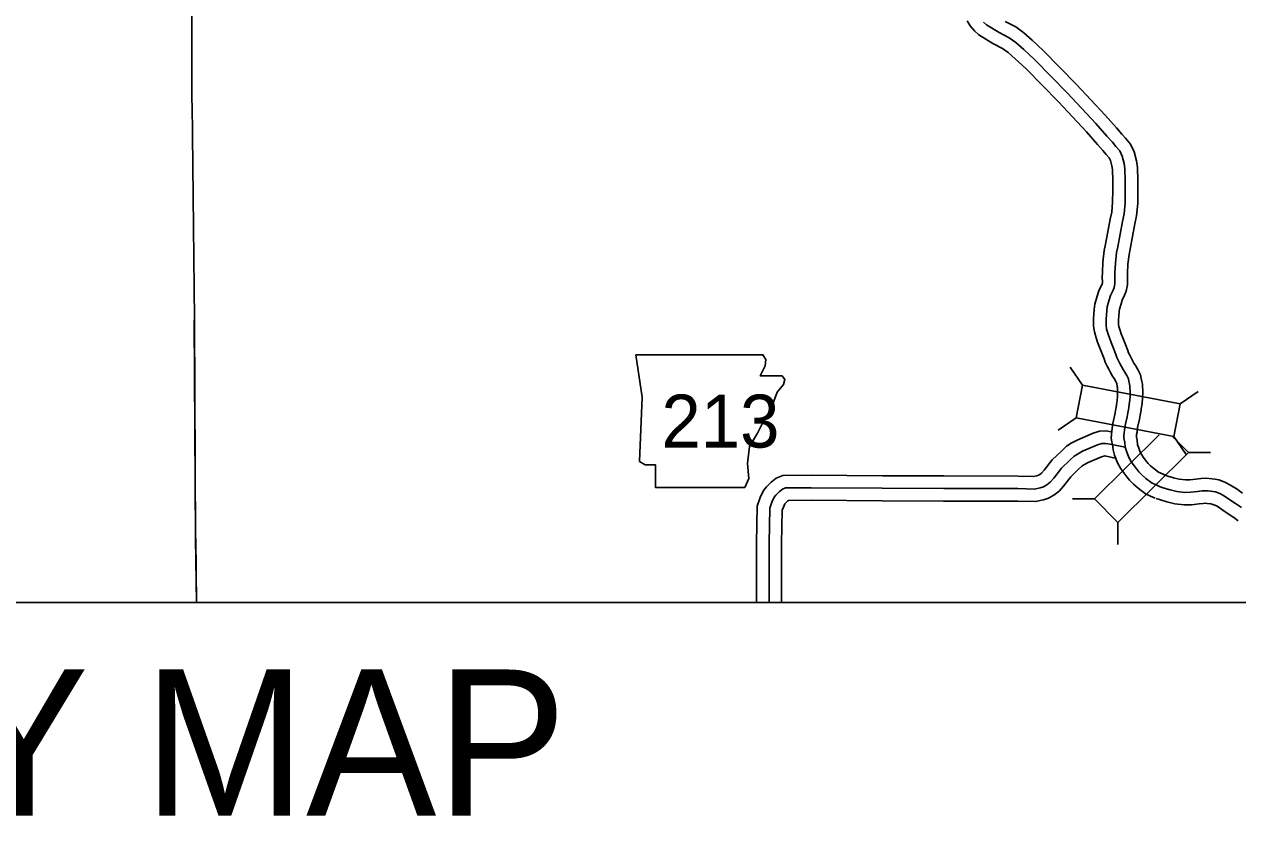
# Model space of a CAD drawing. Extents: x 1373862 to 1376999, y 1168398 to 1170455.
# Drawn here: x 1374264.4 to 1374555, y 1169674.5 to 1169864.5 of the extents above; entities that cross this region are included whole.
import ezdxf

# ---------------------------------------------------------------- set-up
doc = ezdxf.new("R2010")
doc.units = 0
for name, color, linetype in [('Level 10', 7, 'Continuous'), ('Level 2', 7, 'Continuous'), ('Level 20', 7, 'Continuous'), ('Level 21', 7, 'Continuous'), ('Level 59', 7, 'Continuous'), ('R_Draft', 7, 'Continuous')]:
    doc.layers.add(name, color=color, linetype=linetype)

msp = doc.modelspace()

# ---------------------------------------------------------------- linework, layer by layer
at = {"layer": 'Level 10'}
for points in [[(1374490.16, 1169865.29), (1374490.89, 1169864.08), (1374491.95, 1169862.88), (1374492.99, 1169861.91), (1374496.36, 1169859.84), (1374498.68, 1169858.67), (1374500, 1169857.71), (1374501.71, 1169856.21), (1374504.22, 1169853.88), (1374512.06, 1169845.85), (1374518.8, 1169838.68), (1374521.42, 1169835.69), (1374522.69, 1169834.25), (1374523.5, 1169833.29), (1374524.18, 1169832.48), (1374524.51, 1169831.8), (1374524.85, 1169830.52), (1374524.99, 1169829.64), (1374525.05, 1169827.04), (1374525.03, 1169824.71), (1374525.02, 1169821.82), (1374524.82, 1169819.49), (1374524.45, 1169817.82), (1374523.34, 1169811.77), (1374523.02, 1169810.3), (1374522.69, 1169807.48), (1374522.56, 1169805.01), (1374522.54, 1169803.97), (1374522.56, 1169802.6), (1374522.49, 1169802.26), (1374522.37, 1169801.97), (1374521.74, 1169800.6), (1374521.32, 1169799.34), (1374520.75, 1169797.4), (1374520.61, 1169796.16), (1374520.55, 1169795.08), (1374520.45, 1169793.88), (1374520.47, 1169792.18), (1374520.65, 1169790.79), (1374521.1, 1169789.34), (1374521.41, 1169788.37), (1374521.88, 1169787.11), (1374522.54, 1169785.58), (1374522.99, 1169784.34), (1374523.27, 1169783.56), (1374523.72, 1169782.56), (1374524.1, 1169781.84), (1374524.5, 1169781.06), (1374525, 1169780.22), (1374525.38, 1169779.6), (1374525.79, 1169778.92), (1374525.96, 1169778.57), (1374525.99, 1169778.43), (1374526.13, 1169777.69), (1374526.17, 1169777.51), (1374526.22, 1169776.21), (1374526.19, 1169775.3), (1374526.11, 1169774.34), (1374525.97, 1169773.4), (1374525.92, 1169773.16), (1374525.69, 1169771.93), (1374525.54, 1169771.05), (1374525.05, 1169768.84), (1374524.93, 1169767.7), (1374524.8, 1169767.07), (1374524.72, 1169766.19), (1374524.67, 1169765.32), (1374524.81, 1169764.44), (1374524.96, 1169763.8), (1374525.12, 1169762.55), (1374525.49, 1169761.27), (1374526.17, 1169759.41), (1374526.9, 1169758.17), (1374527.46, 1169757.33), (1374528.42, 1169756.06), (1374529.06, 1169755.26), (1374529.99, 1169754.32), (1374531.11, 1169753.39), (1374532.91, 1169752.01), (1374534.1, 1169751.49), (1374535.17, 1169751)], [(1374499.29, 1169865.08), (1374501.82, 1169863.81), (1374503.76, 1169862.4), (1374505.73, 1169860.66), (1374508.41, 1169858.18), (1374516.4, 1169850), (1374523.24, 1169842.71), (1374525.93, 1169839.65), (1374527.25, 1169838.16), (1374528.09, 1169837.15), (1374529.26, 1169835.76), (1374530.15, 1169833.9), (1374530.73, 1169831.76), (1374530.98, 1169830.17), (1374531.05, 1169827.08), (1374531.03, 1169824.68), (1374531.02, 1169821.55), (1374530.76, 1169818.58), (1374530.34, 1169816.64), (1374529.22, 1169810.57), (1374528.94, 1169809.3), (1374528.67, 1169806.98), (1374528.56, 1169804.8), (1374528.54, 1169803.95), (1374528.56, 1169802.08), (1374528.27, 1169800.52), (1374527.87, 1169799.55), (1374527.32, 1169798.38), (1374527.04, 1169797.54), (1374526.65, 1169796.21), (1374526.59, 1169795.68), (1374526.54, 1169794.67), (1374526.45, 1169793.66), (1374526.46, 1169792.6), (1374526.53, 1169792.07), (1374526.82, 1169791.14), (1374527.07, 1169790.35), (1374527.45, 1169789.35), (1374528.11, 1169787.79), (1374528.64, 1169786.37), (1374528.84, 1169785.8), (1374529.11, 1169785.21), (1374529.44, 1169784.59), (1374529.76, 1169783.95), (1374530.13, 1169783.32), (1374530.5, 1169782.72), (1374531.05, 1169781.81), (1374531.68, 1169780.54), (1374531.87, 1169779.61), (1374532.01, 1169778.91), (1374532.15, 1169778.29), (1374532.22, 1169776.23), (1374532.18, 1169774.97), (1374532.08, 1169773.64), (1374531.88, 1169772.38), (1374531.82, 1169772.05), (1374531.59, 1169770.87), (1374531.43, 1169769.9), (1374530.98, 1169767.88), (1374530.87, 1169766.81), (1374530.75, 1169766.19), (1374530.7, 1169765.74), (1374530.7, 1169765.61), (1374530.7, 1169765.57), (1374530.87, 1169764.86), (1374531.01, 1169763.79), (1374531.19, 1169763.16), (1374531.63, 1169761.97), (1374531.99, 1169761.34), (1374532.35, 1169760.81), (1374533.15, 1169759.75), (1374533.55, 1169759.25), (1374534.05, 1169758.75), (1374534.86, 1169758.08), (1374535.98, 1169757.21), (1374536.54, 1169756.97), (1374537.65, 1169756.46)], [(1374439.76, 1169726), (1374439.76, 1169726.94), (1374439.77, 1169740.21), (1374439.94, 1169749.09), (1374440.61, 1169751.13), (1374441.42, 1169752.78), (1374442.13, 1169753.7), (1374443.26, 1169754.84), (1374444.44, 1169755.75), (1374446.04, 1169756.44), (1374452.8, 1169756.47), (1374469.89, 1169756.37), (1374484.58, 1169756.3), (1374502.38, 1169756.26), (1374506.03, 1169756.16), (1374506.89, 1169756.35), (1374507.23, 1169756.46), (1374507.61, 1169756.67), (1374508.01, 1169757), (1374508.64, 1169757.7), (1374510.52, 1169760.15), (1374512.75, 1169762.27), (1374514.01, 1169763.45), (1374515.08, 1169764.12), (1374516.49, 1169764.9), (1374520.35, 1169766.56), (1374521.87, 1169767.01), (1374523.45, 1169767.12), (1374524.64, 1169766.9)], [(1374445.76, 1169726), (1374445.76, 1169726.95), (1374445.77, 1169740.16), (1374445.92, 1169748.08), (1374446.18, 1169748.86), (1374446.54, 1169749.6), (1374446.65, 1169749.74), (1374447.23, 1169750.33), (1374447.38, 1169750.44), (1374452.8, 1169750.47), (1374469.86, 1169750.37), (1374484.56, 1169750.3), (1374502.3, 1169750.26), (1374506.57, 1169750.15), (1374508.49, 1169750.55), (1374509.66, 1169750.95), (1374510.98, 1169751.67), (1374512.18, 1169752.66), (1374513.27, 1169753.88), (1374514.99, 1169756.13), (1374516.86, 1169757.91), (1374517.67, 1169758.66), (1374518.13, 1169758.95), (1374519.13, 1169759.51), (1374522.39, 1169760.91), (1374522.94, 1169761.07), (1374523.11, 1169761.08), (1374523.86, 1169760.94), (1374525.66, 1169760.58)], [(1374537.36, 1169756.58), (1374538.26, 1169756.28), (1374539.59, 1169755.88), (1374540.95, 1169755.54), (1374542.47, 1169755.37), (1374543.54, 1169755.38), (1374544.98, 1169755.54), (1374546.18, 1169755.72), (1374547.29, 1169755.75), (1374548.14, 1169755.72), (1374549.52, 1169755.55), (1374550.42, 1169755.36), (1374551.91, 1169754.84), (1374553.08, 1169754.21), (1374554.8, 1169753.11), (1374556.1, 1169752.18)], [(1374535.45, 1169750.89), (1374536.45, 1169750.55), (1374538.02, 1169750.09), (1374539.88, 1169749.63), (1374542.16, 1169749.37), (1374543.89, 1169749.38), (1374545.76, 1169749.59), (1374546.71, 1169749.73), (1374547.24, 1169749.75), (1374547.67, 1169749.73), (1374548.53, 1169749.63), (1374548.8, 1169749.57), (1374549.49, 1169749.33), (1374550.02, 1169749.04), (1374551.43, 1169748.14), (1374552.69, 1169747.24), (1374554.07, 1169746.32), (1374555.07, 1169745.52)]]:
    msp.add_lwpolyline(points, dxfattribs=at)
at = {"layer": 'Level 2'}
for points in [[(1374304.57, 1169845.95), (1374304.61, 1169898.7), (1374304.01, 1169951.43), (1374304.13, 1169952.25), (1374303.72, 1170004.39), (1374303.82, 1170005.3), (1374303.78, 1170014.28)], [(1374304.58, 1169845.96), (1374304.62, 1169898.71), (1374304.02, 1169951.43), (1374304.14, 1169952.25), (1374303.73, 1170004.4), (1374303.83, 1170005.3), (1374303.78, 1170014.89)], [(1374305.64, 1169726), (1374305.46, 1169741.25), (1374305.43, 1169741.53), (1374305.14, 1169793.44), (1374305.17, 1169793.94), (1374304.59, 1169845.35), (1374304.57, 1169845.95)], [(1374305.64, 1169726), (1374305.47, 1169741.25), (1374305.44, 1169741.53), (1374305.15, 1169793.45), (1374305.17, 1169793.95), (1374304.59, 1169845.35), (1374304.58, 1169845.96)]]:
    msp.add_lwpolyline(points, dxfattribs=at)
at = {"layer": 'Level 20'}
for p, q in [((1374517.81, 1169778.01), (1374514.84, 1169782.38)), ((1374541.15, 1169773.56), (1374545.51, 1169776.53)), ((1374516.32, 1169770.23), (1374511.96, 1169767.26)), ((1374536.17, 1169766.15), (1374520.7, 1169750.82)), ((1374543.15, 1169761.91), (1374539.34, 1169765.76)), ((1374539.66, 1169765.78), (1374542.63, 1169761.42)), ((1374526.27, 1169745.19), (1374543.15, 1169761.91)), ((1374543.15, 1169761.91), (1374548.43, 1169761.89)), ((1374520.7, 1169750.82), (1374515.42, 1169750.85)), ((1374520.7, 1169750.82), (1374526.27, 1169745.19)), ((1374526.27, 1169745.19), (1374526.25, 1169739.91))]:
    msp.add_line(p, q, dxfattribs=at)
msp.add_lwpolyline([(1374541.15, 1169773.56), (1374517.81, 1169778.01), (1374516.32, 1169770.23), (1374539.66, 1169765.78)], close=True, dxfattribs=at)
at = {"layer": 'Level 21'}
msp.add_lwpolyline([(1374410.87, 1169785.34), (1374412.39, 1169775.18), (1374411.71, 1169759.79), (1374413.07, 1169758.94), (1374415.6, 1169758.94), (1374415.6, 1169753.53), (1374436.92, 1169753.53), (1374437.94, 1169755.73), (1374437.6, 1169759.28), (1374438.1, 1169763.34), (1374439.97, 1169766.56), (1374441.15, 1169768.93), (1374442.84, 1169771.46), (1374443.86, 1169774.17), (1374444.7, 1169776.37), (1374446.22, 1169778.23), (1374446.56, 1169779.41), (1374445.89, 1169780.26), (1374440.64, 1169780.26), (1374441.83, 1169782.63), (1374442, 1169784.15), (1374441.29, 1169785.32)], close=True, dxfattribs=at)
at = {"layer": 'Level 59'}
for points in [[(1374494.1, 1169864.98), (1374494.82, 1169864.31), (1374497.82, 1169862.46), (1374500.25, 1169861.24), (1374501.88, 1169860.05), (1374503.72, 1169858.43), (1374506.31, 1169856.03), (1374514.23, 1169847.93), (1374521.02, 1169840.69), (1374523.67, 1169837.67), (1374524.97, 1169836.2), (1374525.79, 1169835.22), (1374526.72, 1169834.12), (1374527.33, 1169832.85), (1374527.79, 1169831.14), (1374527.98, 1169829.9), (1374528.05, 1169827.06), (1374528.03, 1169824.69), (1374528.02, 1169821.69), (1374527.79, 1169819.04), (1374527.39, 1169817.23), (1374526.28, 1169811.17), (1374525.98, 1169809.8), (1374525.68, 1169807.23), (1374525.56, 1169804.9), (1374525.54, 1169803.96), (1374525.56, 1169802.34), (1374525.38, 1169801.39), (1374525.12, 1169800.76), (1374524.53, 1169799.49), (1374524.18, 1169798.44), (1374523.7, 1169796.8), (1374523.6, 1169795.92), (1374523.55, 1169794.88), (1374523.45, 1169793.77), (1374523.47, 1169792.39), (1374523.59, 1169791.43), (1374523.96, 1169790.24), (1374524.24, 1169789.36), (1374524.67, 1169788.23), (1374525.33, 1169786.68), (1374525.82, 1169785.35), (1374526.05, 1169784.68), (1374526.41, 1169783.89), (1374526.77, 1169783.21), (1374527.13, 1169782.5), (1374527.56, 1169781.77), (1374527.94, 1169781.16), (1374528.42, 1169780.37), (1374528.82, 1169779.56), (1374528.93, 1169779.02), (1374529.07, 1169778.3), (1374529.16, 1169777.9), (1374529.22, 1169776.22), (1374529.19, 1169775.14), (1374529.09, 1169773.99), (1374528.92, 1169772.89), (1374528.87, 1169772.61), (1374528.64, 1169771.4), (1374528.48, 1169770.47), (1374528.01, 1169768.36), (1374527.9, 1169767.25), (1374527.78, 1169766.63), (1374527.71, 1169765.97), (1374527.68, 1169765.46), (1374527.76, 1169765.01), (1374527.91, 1169764.33), (1374528.06, 1169763.17), (1374528.34, 1169762.21), (1374528.9, 1169760.69), (1374529.44, 1169759.76), (1374529.9, 1169759.07), (1374530.79, 1169757.91), (1374531.3, 1169757.26), (1374532.02, 1169756.53), (1374532.98, 1169755.73), (1374534.45, 1169754.61), (1374535.32, 1169754.23), (1374536.41, 1169753.73)], [(1374442.76, 1169726), (1374442.76, 1169726.94), (1374442.77, 1169740.19), (1374442.93, 1169748.58), (1374443.39, 1169750), (1374443.98, 1169751.19), (1374444.39, 1169751.72), (1374445.25, 1169752.58), (1374445.97, 1169753.14), (1374446.67, 1169753.44), (1374452.8, 1169753.47), (1374469.87, 1169753.37), (1374484.57, 1169753.3), (1374502.34, 1169753.26), (1374506.3, 1169753.16), (1374507.69, 1169753.45), (1374508.44, 1169753.71), (1374509.29, 1169754.17), (1374510.1, 1169754.83), (1374510.95, 1169755.79), (1374512.75, 1169758.14), (1374514.8, 1169760.09), (1374515.84, 1169761.06), (1374516.61, 1169761.54), (1374517.81, 1169762.2), (1374521.37, 1169763.73), (1374522.4, 1169764.04), (1374523.28, 1169764.1), (1374524.43, 1169763.88), (1374528.06, 1169763.17)], [(1374536.41, 1169753.73), (1374537.35, 1169753.41), (1374538.8, 1169752.99), (1374540.41, 1169752.59), (1374542.32, 1169752.37), (1374543.72, 1169752.38), (1374545.37, 1169752.56), (1374546.45, 1169752.73), (1374547.27, 1169752.75), (1374547.91, 1169752.72), (1374549.03, 1169752.59), (1374549.61, 1169752.46), (1374550.7, 1169752.09), (1374551.55, 1169751.63), (1374553.11, 1169750.62), (1374554.4, 1169749.71), (1374555.84, 1169748.75)]]:
    msp.add_lwpolyline(points, dxfattribs=at)
at = {"layer": 'R_Draft'}
msp.add_lwpolyline([(1373884.49, 1170361.65), (1374614.47, 1170361.65), (1374614.47, 1169726), (1373884.49, 1169726)], close=True, dxfattribs=at)

# ---------------------------------------------------------------- texts
at = {"layer": 'Level 21'}
msp.add_text('213', height=12.672, dxfattribs=at).set_placement((1374416.97, 1169763.1))
at = {"layer": 'R_Draft'}
msp.add_text('VICINITY MAP', height=35, dxfattribs=at).set_placement((1374082.26, 1169674.96))

doc.saveas('drawing.dxf')
